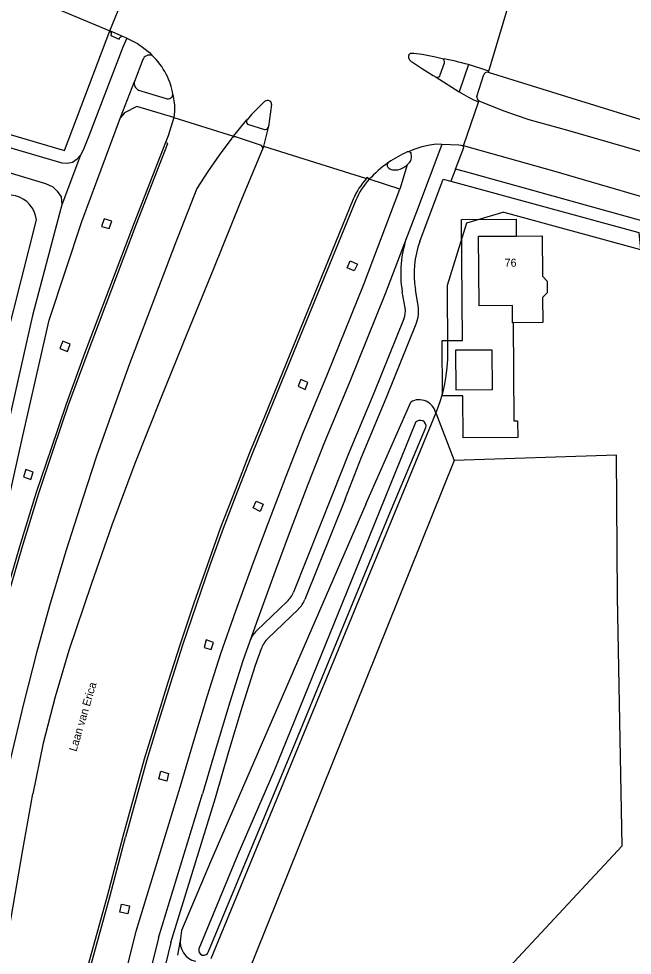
# Model space of a CAD drawing. Extents: x 194485 to 197793, y 468269 to 470822.
# Drawn here: x 196827.9 to 196919.9, y 469281.4 to 469421.7 of the extents above; entities that cross this region are included whole.
import ezdxf

# ---------------------------------------------------------------- set-up
doc = ezdxf.new("R2010")
doc.units = 0
for name, color, linetype in [('BAG plantopografie panden grensvlak verbouwing pand', 7, 'Continuous'), ('BGT begrenzing kruinlijn', 7, 'Continuous'), ('BGT begrenzing pand te verbouwen', 7, 'Continuous'), ('BGT grensvlak begroeid terreindeel', 7, 'Continuous'), ('BGT grensvlak onbegroeid terreindeel', 7, 'Continuous'), ('BGT grensvlak pand op maaiveld', 7, 'Continuous'), ('BGT grensvlak pand te slopen', 7, 'Continuous'), ('BGT grensvlak waterdeel', 7, 'Continuous'), ('BGT grensvlak wegdeel', 7, 'Continuous'), ('BGT lijnelement scheiding hek', 7, 'Continuous'), ('BGT tekst huisnummerreeks', 7, 'Continuous'), ('BGT tekst openbare ruimte label weg', 7, 'Continuous'), ('GEM grensvlak beperking object', 7, 'Continuous')]:
    doc.layers.add(name, color=color, linetype=linetype)

msp = doc.modelspace()

# ---------------------------------------------------------------- linework, layer by layer
at = {"layer": 'BAG plantopografie panden grensvlak verbouwing pand'}
msp.add_lwpolyline([(196902.03, 469376.18), (196902.13, 469361.48), (196902.68, 469361.48), (196902.7, 469358.96), (196894.53, 469358.9), (196894.49, 469365.23), (196891.43, 469365.2), (196891.37, 469373.5), (196894.43, 469373.53), (196894.3, 469391.64), (196902.47, 469391.7), (196902.49, 469389.17)], dxfattribs=at)
at = {"layer": 'BGT begrenzing kruinlijn'}
msp.add_line((196852.13, 469283.88), (196851.71, 469281.36), dxfattribs=at)
at = {"layer": 'BGT begrenzing pand te verbouwen'}
msp.add_lwpolyline([(196902.03, 469376.18), (196901.93, 469376.18), (196901.91, 469378.77), (196896.92, 469378.73), (196896.85, 469389.13), (196902.49, 469389.17)], dxfattribs=at)
at = {"layer": 'BGT grensvlak begroeid terreindeel'}
for q in [(196886.66, 469364.29), (196856.67, 469295.36)]:
    msp.add_line((196879.93, 469348.98), q, dxfattribs=at)
for points in [[(196818.6, 469341.87), (196822.45, 469358.28), (196826.08, 469373.8), (196830.54, 469391.61)], [(196893.18, 469355.54), (196858.46, 469269.24), (196856.04, 469262.56), (196853.9, 469256.63), (196854.56, 469233.18), (196854.62, 469231), (196854.68, 469228.92), (196849.78, 469231.38), (196848.27, 469231.94), (196846.76, 469231), (196844.49, 469228.17), (196842.41, 469224.58), (196840.9, 469219.67), (196840.9, 469213.63), (196842.23, 469209.85), (196844.3, 469207.58), (196847.13, 469205.69), (196849.78, 469204.56), (196852.42, 469204.56), (196854.87, 469205.32), (196856.95, 469206.64), (196861.98, 469212.34), (196871.5, 469206.53)], [(196856.67, 469295.36), (196852.32, 469285.07), (196852.13, 469283.88)]]:
    msp.add_lwpolyline(points, dxfattribs=at)
for centre, radius, start, end in [((196826.44, 469391.19), 4.12, 5.8846, 147.4961), ((196887.94, 469362.09), 2.54, 12.7296, 120.0534), ((196855.1, 469283.39), 3.01, 170.6634, 256.678)]:
    msp.add_arc(centre, radius, start, end, dxfattribs=at)
at = {"layer": 'BGT grensvlak onbegroeid terreindeel'}
msp.add_line((196890.41, 469362.65), (196893.18, 469355.54), dxfattribs=at)
for points in [[(196840.33, 469390.62), (196841.48, 469390.3), (196841.87, 469391.4), (196840.73, 469391.73), (196840.33, 469390.62)], [(196877.14, 469384.39), (196877.58, 469385.43), (196878.67, 469384.97), (196878.17, 469383.94), (196877.14, 469384.39)], [(196834.08, 469372.33), (196835.19, 469371.88), (196835.6, 469372.95), (196834.52, 469373.4), (196834.08, 469372.33)], [(196869.78, 469366.65), (196870.82, 469366.16), (196871.25, 469367.23), (196870.21, 469367.69), (196869.78, 469366.65)], [(196873.18, 469238.05), (196873.18, 469245.16), (196873.93, 469249.69), (196882.99, 469256.49), (196882.05, 469275.19), (196883.94, 469277.83), (196889.79, 469278.21), (196899.41, 469277.45), (196918.38, 469297.77), (196917.67, 469335.07), (196917.53, 469356.31), (196893.18, 469355.54)], [(196828.61, 469353.07), (196829.7, 469352.66), (196830.07, 469353.75), (196828.97, 469354.15), (196828.61, 469353.07)], [(196863.03, 469348.41), (196863.49, 469349.43), (196864.52, 469348.97), (196864.09, 469347.89), (196863.03, 469348.41)], [(196855.68, 469327.5), (196856.76, 469327.17), (196857.1, 469328.23), (196856.01, 469328.64), (196855.68, 469327.5)], [(196848.91, 469307.79), (196849.21, 469308.95), (196850.34, 469308.62), (196850.08, 469307.45), (196848.91, 469307.79)], [(196843.07, 469287.83), (196843.32, 469289), (196844.49, 469288.75), (196844.24, 469287.58), (196843.07, 469287.83)]]:
    msp.add_lwpolyline(points, dxfattribs=at)
at = {"layer": 'BGT grensvlak pand op maaiveld'}
msp.add_lwpolyline([(196902.49, 469389.17), (196906.37, 469389.2), (196906.41, 469383.13), (196907.13, 469382.42), (196907.14, 469380.67), (196906.43, 469379.95), (196906.46, 469376.21), (196902.03, 469376.18)], dxfattribs=at)
at = {"layer": 'BGT grensvlak pand te slopen'}
msp.add_lwpolyline([(196893.45, 469372.1), (196898.85, 469372.13), (196898.89, 469366.12), (196893.49, 469366.09), (196893.45, 469372.1)], dxfattribs=at)
at = {"layer": 'BGT grensvlak waterdeel'}
for points in [[(196887.4, 469361.22), (196879.03, 469340.64), (196866.13, 469308.9), (196860.75, 469296.48), (196854.9, 469282.32)], [(196856.35, 469281.91), (196869.42, 469313.42), (196883.37, 469347.29), (196888.94, 469360.45)]]:
    msp.add_lwpolyline(points, dxfattribs=at)
for centre, radius, start, end in [((196888.08, 469360.66), 0.883, 346.5653, 140.5727), ((196855.63, 469282.12), 0.753, 164.2691, 343.8401)]:
    msp.add_arc(centre, radius, start, end, dxfattribs=at)
at = {"layer": 'BGT grensvlak wegdeel'}
for p, q in [((196841.58, 469419.93), (196846.36, 469431.7)), ((196898.37, 469413.89), (196902.85, 469428.77)), ((196843.58, 469419.03), (196841.58, 469419.93)), ((196841.71, 469419.24), (196842.93, 469418.67)), ((196844.11, 469418.82), (196843.58, 469419.03)), ((196846.49, 469415.62), (196845.27, 469412.31)), ((196891.1, 469413.32), (196891.72, 469415.15)), ((196895.31, 469414.86), (196893.91, 469410.8)), ((196898.37, 469413.89), (196895.31, 469414.86)), ((196890.48, 469413), (196893.91, 469410.8)), ((196896.59, 469410.11), (196897.65, 469413.37)), ((196898.31, 469413.7), (196898.37, 469413.89)), ((196843.17, 469406.94), (196845.27, 469412.31)), ((196845.87, 469411.05), (196849.99, 469409.8)), ((196894.58, 469402.69), (196896.83, 469409.26)), ((196896.83, 469409.26), (196896.89, 469409.46)), ((196851.16, 469406.93), (196860.09, 469404.12)), ((196860.09, 469404.12), (196862.11, 469406.57)), ((196862.18, 469405.96), (196864.74, 469405.16)), ((196865.3, 469405.46), (196864.57, 469402.66)), ((196850.27, 469403.03), (196849.89, 469403.17)), ((196859.92, 469403.92), (196860.09, 469404.12)), ((196864.12, 469402.8), (196860.42, 469404.02)), ((196864.57, 469402.66), (196864.47, 469402.27)), ((196864.57, 469402.66), (196880.03, 469397.8)), ((196837.18, 469401.29), (196834.38, 469393.84)), ((196883.35, 469400.2), (196883.25, 469400.13)), ((196886.15, 469399.85), (196885.03, 469396.2)), ((196893.38, 469399.2), (196892.68, 469397.39)), ((196894.71, 469398.84), (196893.38, 469399.2)), ((196880.03, 469397.8), (196880.16, 469397.95)), ((196880.45, 469397.67), (196880.16, 469397.95)), ((196885.03, 469396.2), (196880.45, 469397.67)), ((196888.02, 469388.37), (196891.55, 469397.7)), ((196891.55, 469397.7), (196892.68, 469397.39)), ((196924.86, 469390.47), (196894.71, 469398.84)), ((196885.81, 469378.39), (196885.4, 469380.83)), ((196887.78, 469378.72), (196887.37, 469381.17)), ((196874.96, 469350.46), (196869.1, 469335.81)), ((196876.82, 469349.74), (196870.8, 469334.67)), ((196863.55, 469329.99), (196868.16, 469334.4)), ((196865.28, 469328.88), (196869.85, 469333.26)), ((196845.49, 469284.97), (196852.1, 469306.54)), ((196828.52, 469297.17), (196829.99, 469305.57)), ((196848.84, 469283.95), (196855.46, 469305.56)), ((196850.71, 469283.27), (196857.38, 469304.97)), ((196843.51, 469299.15), (196841.18, 469290.23)), ((196841.58, 469290.12), (196843.9, 469299.04)), ((196841.14, 469267.2), (196845.49, 469284.97))]:
    msp.add_line(p, q, dxfattribs=at)
for points in [[(196816.12, 469430.35), (196823.96, 469427.34), (196828.75, 469425.32), (196841.58, 469419.93)], [(196825.75, 469404.65), (196834.75, 469402), (196841.58, 469419.93)], [(196844.11, 469418.82), (196843.52, 469417.48), (196841.71, 469412.77), (196838.37, 469404.06), (196837.57, 469402.02), (196837.18, 469401.29)], [(196844.11, 469418.82), (196845.68, 469418.03), (196846.67, 469417.34), (196847.51, 469416.69), (196847.86, 469416.27)], [(196891.39, 469415.74), (196890.39, 469415.96), (196889.36, 469416.17), (196888.38, 469416.37)], [(196886.76, 469415.33), (196888.41, 469414.21), (196890.01, 469413.23), (196890.48, 469413)], [(197013.68, 469379.52), (197007.92, 469380.78), (196997.2, 469383.13), (196996.2, 469383.32), (196995.24, 469383.64), (196988.47, 469385.76), (196968.89, 469391.82), (196949.9, 469397.7), (196930.75, 469403.64), (196911.54, 469409.59), (196898.31, 469413.7)], [(196798.24, 469411.07), (196799.89, 469410.42), (196802.75, 469409.49), (196806.62, 469408.31), (196822.24, 469403.68), (196834.37, 469400.14), (196835.18, 469400.07), (196835.94, 469400.26), (196836.66, 469400.72), (196837.18, 469401.29)], [(196851.01, 469410.4), (196851.23, 469408.78), (196851.25, 469407.86), (196851.16, 469406.93)], [(196864.6, 469409.21), (196862.8, 469407.41), (196862.14, 469406.61), (196862.11, 469406.57)], [(196865.79, 469408.9), (196865.32, 469405.57), (196865.3, 469405.46)], [(196896.89, 469409.46), (196898.74, 469408.7), (196900.61, 469407.95), (196902.47, 469407.29), (196904.39, 469406.66), (196910.17, 469405.04), (196930.43, 469399.18), (196947.67, 469394.18), (196967.68, 469388.39), (196987.98, 469382.51), (197005.94, 469377.29), (197012.52, 469375.39)], [(196851.16, 469406.93), (196845.59, 469408.61), (196843.73, 469407.63), (196843.17, 469406.94)], [(196795.74, 469401.32), (196796.61, 469403.97), (196797.13, 469405.15), (196797.95, 469405.97), (196798.85, 469406.45), (196799.92, 469406.55), (196819.92, 469400.62), (196831.92, 469397.03), (196833.02, 469396.55), (196833.68, 469395.91), (196834.28, 469395.03), (196834.38, 469393.84)], [(196812.99, 469291.98), (196815.5, 469303.51), (196818.32, 469315.55), (196821.63, 469329.45), (196824.4, 469341), (196828.52, 469359.24), (196832.44, 469376.56), (196837.35, 469391.35), (196843.17, 469406.94)], [(196851.16, 469406.93), (196850.29, 469404.2), (196849.89, 469403.17)], [(196849.89, 469403.17), (196849.89, 469403.17), (196845.19, 469391.17), (196837.77, 469371.55), (196835.01, 469363.99), (196832.75, 469357.34), (196830.51, 469350.74), (196828.16, 469343.07), (196825.91, 469335.38), (196823.78, 469327.69), (196821.74, 469319.92), (196819.85, 469312.15), (196818.11, 469304.3)], [(196859.92, 469403.92), (196859.86, 469403.84), (196857.96, 469401.29), (196856.23, 469398.82), (196854.62, 469396.27), (196851.34, 469387.99), (196844.51, 469369.99), (196842.02, 469363.08), (196839.58, 469356.17), (196837.51, 469349.87), (196834.97, 469341.92), (196832.53, 469333.74), (196830.56, 469326.69), (196828.59, 469319.03), (196826.68, 469310.88), (196825.07, 469304), (196823.78, 469297.85)], [(196818.5, 469304.22), (196820.24, 469312.06), (196822.13, 469319.82), (196824.17, 469327.59), (196826.3, 469335.27), (196828.55, 469342.96), (196830.89, 469350.61), (196833.13, 469357.21), (196835.38, 469363.86), (196838.14, 469371.41), (196845.57, 469391.02), (196850.27, 469403.03)], [(196864.47, 469402.27), (196864.46, 469402.21), (196861.15, 469394.28), (196857.12, 469384.27), (196853.13, 469374.61), (196849.18, 469364.85), (196845.32, 469355.06), (196841.88, 469345.85), (196838.74, 469336.92), (196835.43, 469327.04), (196833.38, 469320.1), (196831.58, 469313.17), (196829.99, 469305.57)], [(196891.34, 469402.91), (196887.51, 469392.79), (196886.12, 469389.14)], [(196891.34, 469402.91), (196890.5, 469402.93), (196889.55, 469402.81), (196888.31, 469402.54), (196887.14, 469402.13), (196886.16, 469401.76)], [(196894.58, 469402.69), (196893.87, 469402.78), (196891.34, 469402.91)], [(196893.38, 469399.2), (196894.63, 469402.45), (196894.53, 469402.52), (196894.58, 469402.69)], [(197077.41, 469349.74), (197062.39, 469354.1), (197044.21, 469359.37), (197026.48, 469364.55), (197003.96, 469371.06), (196986.22, 469376.21), (196965.68, 469382.17), (196946.02, 469387.85), (196928.68, 469392.9), (196908.13, 469398.88), (196894.58, 469402.69)], [(196852.1, 469306.54), (196854.14, 469313.49), (196856.2, 469320.32), (196858.18, 469326.58), (196860.44, 469332.99), (196863.05, 469340.15), (196865.33, 469346.23), (196867.97, 469353.18), (196870.5, 469359.57), (196874.18, 469368.45), (196879.59, 469381.81), (196885.03, 469396.2)], [(196892.68, 469397.39), (196920.88, 469389.68), (196921.1, 469387.13)], [(196878.06, 469394.68), (196864.79, 469362.22), (196862.52, 469356.65), (196860.35, 469351.06), (196858.17, 469345.46), (196856.13, 469339.79), (196854.17, 469334.12), (196852.08, 469327.98), (196850.27, 469322.26), (196848.48, 469316.53), (196846.72, 469310.78), (196845.1, 469304.98), (196843.51, 469299.15)], [(196834.38, 469393.84), (196833.99, 469392.53), (196829.95, 469377.24), (196826.02, 469359.72), (196821.98, 469341.92), (196819.12, 469330.18), (196815.7, 469315.65), (196813.02, 469304.39), (196812.06, 469299.92)], [(196878.43, 469394.53), (196865.16, 469362.07), (196862.9, 469356.5), (196860.72, 469350.92), (196858.55, 469345.32), (196856.5, 469339.66), (196854.55, 469333.99), (196852.46, 469327.86), (196850.65, 469322.14), (196848.86, 469316.41), (196847.11, 469310.67), (196845.49, 469304.88), (196843.9, 469299.04)], [(196886.12, 469389.14), (196882.85, 469380.53), (196877.42, 469367.12), (196873.74, 469358.25), (196871.23, 469351.91), (196868.6, 469345), (196866.33, 469338.94), (196863.73, 469331.81), (196862.54, 469328.44)], [(196885.64, 469376.76), (196881.12, 469365.61), (196877.45, 469356.75), (196874.96, 469350.46)], [(196876.82, 469349.74), (196879.3, 469356), (196882.97, 469364.85), (196887.49, 469376.01)], [(196862.54, 469328.44), (196861.49, 469325.47), (196859.55, 469319.29), (196857.49, 469312.49), (196855.46, 469305.56)], [(196857.38, 469304.97), (196859.41, 469311.92), (196861.46, 469318.7), (196863.39, 469324.84), (196864.27, 469327.32)], [(196815.24, 469199.69), (196815.48, 469203.76), (196815.9, 469209.86), (196816.22, 469213.92), (196816.57, 469217.98), (196816.95, 469222.04), (196817.36, 469226.09), (196817.8, 469230.14), (196818.52, 469236.21), (196819.34, 469242.26), (196819.92, 469246.3), (196820.54, 469250.32), (196821.18, 469254.35), (196822.17, 469260.38), (196823.19, 469266.4), (196826.17, 469283.47), (196828.52, 469297.17)], [(196841.18, 469290.23), (196838.36, 469280.11), (196832.14, 469257.42), (196828.39, 469243.83), (196827.36, 469239.89), (196826.86, 469237.91), (196826.39, 469235.93), (196825.95, 469233.95), (196825.53, 469231.95), (196825.15, 469229.95), (196824.44, 469225.94), (196823.8, 469221.91), (196823.51, 469219.9), (196823.24, 469217.88), (196822.99, 469215.85), (196822.77, 469213.83), (196822.57, 469211.8), (196822.4, 469209.78), (196822.1, 469205.71), (196821.85, 469201.64), (196821.42, 469193.5)], [(196821.86, 469193.95), (196822.29, 469202.04), (196822.54, 469206.08), (196822.85, 469210.12), (196823.03, 469212.13), (196823.23, 469214.15), (196823.46, 469216.16), (196823.71, 469218.16), (196823.98, 469220.17), (196824.28, 469222.17), (196824.91, 469226.17), (196825.61, 469230.16), (196825.99, 469232.15), (196826.4, 469234.13), (196826.85, 469236.1), (196827.33, 469238.07), (196827.84, 469240.03), (196828.91, 469243.93), (196832.52, 469257.27), (196838.76, 469279.97), (196841.58, 469290.12)], [(196848.84, 469283.95), (196846.36, 469273.86), (196844.91, 469267.86)], [(196850.71, 469283.27), (196848.3, 469273.4), (196846.89, 469267.49)]]:
    msp.add_lwpolyline(points, dxfattribs=at)
for centre, radius, start, end in [((196841.35, 469419.53), 0.465, 321.7107, 59.6288), ((196843.4, 469418.58), 0.477, 68.8418, 169.8568), ((196847.54, 469415.17), 1.14, 74.0025, 156.8163), ((196841.28, 469409.05), 9.76, 26.5324, 47.6744), ((196886.8, 469416.07), 0.481, 156.3642, 194.9766), ((196887.58, 469416.35), 1.32, 198.011, 231.1476), ((196886.79, 469416.07), 0.479, 98.9379, 156.1992), ((196885.87, 469400.82), 15.75, 80.8373, 86.9073), ((196885.42, 469379.87), 36.37, 74.2209, 80.5513), ((196891.27, 469415.29), 0.467, 342.1217, 75.5294), ((196842.54, 469409.29), 8.54, 7.5101, 28.9024), ((196890.63, 469413.46), 0.49, 252.1551, 342.9569), ((196898.14, 469413.22), 0.511, 70.9263, 162.5532), ((196846.21, 469411.99), 0.999, 161.2949, 202.9054), ((196846.38, 469412.16), 1.23, 207.3578, 245.4761), ((196850.38, 469410.4), 0.625, 301.4247, 0.2666), ((196905.69, 469429.56), 22.15, 237.8813, 246.427), ((196897.07, 469409.94), 0.509, 160.0422, 248.5384), ((196850.29, 469410.51), 0.763, 246.7933, 302.8136), ((196865.26, 469408.55), 0.93, 83.8639, 134.7298), ((196865.29, 469408.98), 0.497, 56.3735, 82.5739), ((196865.29, 469408.97), 0.5, 351.6032, 56.6678), ((196862.48, 469406.3), 0.457, 143.6655, 228.9535), ((196864.84, 469405.63), 0.487, 258.4215, 339.0169), ((196860.25, 469403.59), 0.466, 67.9874, 134.7201), ((196864.02, 469402.35), 0.462, 349.3639, 77.3724), ((196893.14, 469385.92), 17.32, 113.776, 124.437), ((196886.3, 469401.29), 0.496, 22.0499, 105.9017), ((196884.17, 469402.07), 2.97, 311.7332, 326.1122), ((196885.45, 469401.08), 1.36, 330.5134, 16.6996), ((196893.04, 469386.14), 17.07, 124.9699, 137.5031), ((196883.54, 469399.82), 0.426, 132.9166, 225.0307), ((196884.02, 469400.05), 0.941, 214.556, 264.0407), ((196884.33, 469401.32), 2.25, 259.4554, 300.1915), ((196884.16, 469402.04), 2.97, 296.0732, 312.2583), ((196887.84, 469390.7), 10.56, 137.7083, 157.8233), ((196887.86, 469390.69), 10.18, 136.6751, 157.801), ((196901.45, 469383.62), 16.29, 160.2048, 189.8824), ((196901.3, 469383.54), 14.13, 160.0155, 189.696), ((196882.86, 469377.88), 3, 337.9761, 9.6761), ((196882.86, 469377.88), 4.99, 337.9641, 9.717), ((196865.4, 469337.29), 3.99, 313.7364, 338.2459), ((196867.09, 469336.15), 3.99, 313.7193, 338.2448), ((196866.33, 469327.1), 4.01, 133.782, 160.4839), ((196868.06, 469325.98), 4.02, 133.8013, 160.498)]:
    msp.add_arc(centre, radius, start, end, dxfattribs=at)
at = {"layer": 'BGT lijnelement scheiding hek'}
for p, q in [((196900.63, 469392.74), (196895.03, 469391.09)), ((196900.63, 469392.74), (196921.1, 469387.13)), ((196895.03, 469391.09), (196892.14, 469381.75)), ((196890.41, 469362.65), (196856.68, 469280.83))]:
    msp.add_line(p, q, dxfattribs=at)
msp.add_lwpolyline([(196892.14, 469381.75), (196892.19, 469371.92), (196892.17, 469370.69), (196892.08, 469369.46), (196891.94, 469368.23), (196891.73, 469367.02), (196891.46, 469365.82), (196891.12, 469364.63), (196890.73, 469363.46), (196890.41, 469362.65)], dxfattribs=at)
at = {"layer": 'GEM grensvlak beperking object'}
msp.add_lwpolyline([(196896.85, 469389.13), (196906.37, 469389.2), (196906.41, 469383.13), (196907.13, 469382.42), (196907.14, 469380.67), (196906.43, 469379.95), (196906.46, 469376.21), (196901.93, 469376.18), (196901.91, 469378.77), (196896.92, 469378.73), (196896.85, 469389.13)], dxfattribs=at)

# ---------------------------------------------------------------- texts
at = {"layer": 'BGT tekst huisnummerreeks'}
msp.add_text('76', height=1.2, rotation=0.4, dxfattribs=at).set_placement((196900.75, 469384.56))
at = {"layer": 'BGT tekst openbare ruimte label weg'}
msp.add_text('Laan van Erica', height=1.2, rotation=73.5, dxfattribs=at).set_placement((196836.54, 469311.82))

doc.saveas('drawing.dxf')
